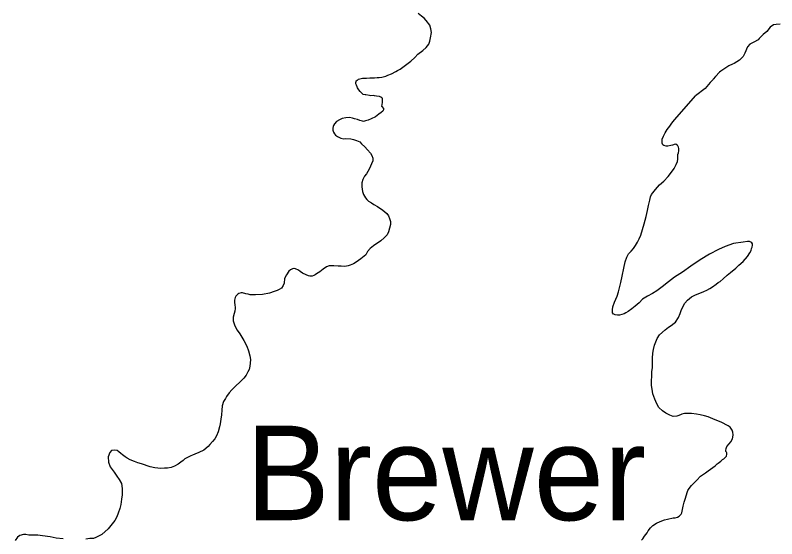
# Model space of a CAD drawing. Extents: x -83719 to 153526, y -11835 to 11446.
# Drawn here: x 640.6 to 782.3, y 992.4 to 1089.8 of the extents above; entities that cross this region are included whole.
import ezdxf

# ---------------------------------------------------------------- set-up
doc = ezdxf.new("R2010")
doc.units = 0
doc.layers.add('Level 9', color=7, linetype='Continuous')

msp = doc.modelspace()

# ---------------------------------------------------------------- linework, layer by layer
at = {"layer": 'Level 9'}
for points in [[(708.85, 1072.84), (708.96, 1073.6), (708.95, 1073.87), (708.98, 1074.07), (708.94, 1074.34), (708.84, 1074.47), (708.63, 1074.56), (708.37, 1074.69), (707.86, 1074.78), (707.46, 1074.84), (707.26, 1074.87), (706.8, 1074.86), (706.53, 1074.92), (705.83, 1075), (705.76, 1075), (705.36, 1075.09), (705.26, 1075.19), (704.81, 1075.62), (704.57, 1075.98), (704.33, 1076.34), (704.23, 1076.5), (704.12, 1076.8), (703.98, 1077.1), (704.01, 1077.3), (704.04, 1077.5), (704.07, 1077.6), (704.23, 1077.74), (704.36, 1077.84), (704.5, 1077.95), (704.76, 1077.99), (705.23, 1078.1), (705.36, 1078.1), (705.99, 1078.15), (706.62, 1078.19), (707.19, 1078.17), (707.45, 1078.18), (707.99, 1078.23), (708.32, 1078.27), (708.85, 1078.34), (709.55, 1078.49), (709.97, 1078.67), (710.63, 1078.95), (711.43, 1079.34), (711.75, 1079.55), (712.25, 1079.82), (712.97, 1080.34), (713.49, 1080.72), (714.25, 1081.27), (714.96, 1081.99), (715.51, 1082.6), (716.47, 1083.29), (717.05, 1083.84), (717.6, 1084.45), (717.79, 1084.99), (717.91, 1085.6), (718.06, 1086.6), (717.97, 1087.3), (717.76, 1088), (717.11, 1088.85), (716.7, 1089.28), (716.22, 1089.63), (715.61, 1090.15)], [(782.96, 1088.18), (782.2, 1088.13), (781.73, 1088.02), (781.08, 1087.6), (780.46, 1086.82), (779.77, 1086.24), (779.03, 1085.49), (778.83, 1085.28), (778.07, 1084.83), (777.55, 1084.59), (777.28, 1084.45), (776.89, 1083.97), (776.39, 1082.76), (776.07, 1082.15), (775.39, 1081.46)], [(775.39, 1081.46), (774.4, 1080.84), (774.1, 1080.7), (773.41, 1080.42), (772.66, 1079.93), (771.93, 1079.45), (771.64, 1079.21), (770.89, 1078.46), (770.5, 1077.95), (770.41, 1077.81), (769.95, 1077.33), (769.02, 1076.22), (767.17, 1074.82)], [(761.28, 1065.62), (761.12, 1065.75), (760.98, 1066.02), (761, 1066.75), (761.26, 1067.32), (761.56, 1067.96), (761.95, 1068.57), (762.41, 1069.21), (762.8, 1069.75), (763.29, 1070.39), (765.49, 1072.93), (767.17, 1074.82)], [(708.85, 1072.84), (709.12, 1072.51), (709.12, 1072.24), (709.03, 1071.97), (708.73, 1071.74), (708.3, 1071.43), (707.67, 1070.95), (706.84, 1070.57), (706.31, 1070.3), (705.81, 1070.16), (705.45, 1070.06), (705.21, 1070.12), (704.74, 1070.28), (704.31, 1070.44), (703.74, 1070.57), (703.4, 1070.66), (702.8, 1070.79), (702.14, 1070.75), (701.47, 1070.6), (700.97, 1070.4), (700.38, 1070.05), (700.02, 1069.62), (699.85, 1069.31), (699.79, 1069.14), (699.69, 1068.81), (699.7, 1068.44), (699.84, 1068.08), (700.01, 1067.78), (700.21, 1067.55), (700.58, 1067.25), (701.18, 1066.96), (701.75, 1066.83), (702.12, 1066.9), (703.09, 1066.82), (703.59, 1066.72), (704.12, 1066.56), (704.73, 1066.3), (705.07, 1065.94), (705.64, 1065.35), (706.18, 1064.82), (706.72, 1064.19), (707, 1063.73), (707.17, 1063.26), (707.18, 1062.76), (706.46, 1061.21), (705.97, 1060.34), (705.61, 1059.87), (705.29, 1059.26), (705.13, 1058.66), (705.14, 1057.89), (705.18, 1057.46), (705.21, 1057.02), (705.42, 1056.46), (705.8, 1055.89), (706.03, 1055.53), (706.34, 1055.27), (706.94, 1054.91), (707.35, 1054.64), (708.05, 1054.25), (709.03, 1053.6), (709.77, 1052.94), (710.08, 1052.51), (710.28, 1052.04), (710.42, 1051.44), (710.46, 1050.88), (710.27, 1050.21), (710.08, 1049.57), (709.82, 1049), (709.26, 1048.42), (708.67, 1047.88), (707.31, 1046.96), (706.65, 1046.45), (706.19, 1045.91), (705.83, 1045.27), (704.94, 1044.49), (704.05, 1043.88), (703.55, 1043.6), (702.92, 1043.36), (702.56, 1043.19), (701.92, 1043.11), (701.26, 1043.14), (700.69, 1043.16), (699.92, 1043.22), (699.02, 1043.21), (698.55, 1043.03), (697.93, 1042.62), (697.3, 1042.08), (696.7, 1041.71), (696.41, 1041.54), (696.17, 1041.43), (695.87, 1041.29), (695.44, 1041.29), (695.17, 1041.35), (694.74, 1041.55), (694.07, 1041.87), (693.63, 1042.17), (693.33, 1042.4), (692.75, 1042.66), (692.55, 1042.72), (692.45, 1042.75), (692.22, 1042.68)], [(771.42, 1040.09), (771.75, 1040.33), (772.31, 1040.77), (773.1, 1041.49), (773.73, 1042), (774.69, 1042.78), (775.28, 1043.32), (776.04, 1044), (776.86, 1044.98), (777.29, 1045.62), (777.52, 1046.09), (777.64, 1046.42), (777.71, 1046.66), (777.77, 1047.09), (777.77, 1047.33), (777.7, 1047.49), (777.46, 1047.63), (777.26, 1047.72), (777.03, 1047.72), (776.86, 1047.72), (776.09, 1047.64), (774.26, 1047.38), (772.74, 1046.83), (771.44, 1046.24), (769.82, 1045.39), (769.15, 1045.04), (767.86, 1044.22), (766.31, 1043.13), (764.79, 1042.04), (763.3, 1041.12), (762.14, 1040.24), (761.02, 1039.32), (760, 1038.54), (759.17, 1038.06), (758.24, 1037.58), (757.35, 1037), (756.69, 1036.36), (755.96, 1035.71), (755.37, 1035.24), (754.67, 1034.73), (754.21, 1034.45), (753.91, 1034.31), (753.02, 1034.04), (752.68, 1034.03), (752.25, 1034.09), (751.98, 1034.22), (751.91, 1034.25), (751.74, 1034.49), (751.77, 1034.69), (751.77, 1035.05), (751.83, 1035.56), (752.15, 1036.43), (752.6, 1037.57), (752.86, 1038.38), (753.31, 1040.09), (753.52, 1041.29), (753.84, 1042.8), (754.09, 1043.97), (754.41, 1044.85), (754.74, 1045.42), (755.2, 1045.96), (755.63, 1046.43), (756.02, 1046.97), (756.41, 1047.61), (756.7, 1048.25), (757, 1048.92), (757.35, 1050), (757.64, 1051.04), (757.83, 1051.74), (758.02, 1052.41), (758.27, 1053.52), (758.46, 1054.46), (758.68, 1055.46), (758.81, 1056.03), (759, 1056.47), (759.72, 1057.41), (760.51, 1058.26), (761.27, 1058.94), (762.09, 1059.82), (762.75, 1060.63), (763.24, 1061.34), (763.6, 1062.07), (763.83, 1062.65), (763.89, 1063.08), (763.91, 1063.92), (764.01, 1064.22), (764.1, 1064.62), (764.1, 1064.82), (764.09, 1065.02), (764.02, 1065.29), (763.99, 1065.39), (763.92, 1065.52), (763.75, 1065.69), (763.52, 1065.82), (763.25, 1065.78), (763.12, 1065.74), (762.89, 1065.64), (762.59, 1065.57), (762.02, 1065.46), (761.75, 1065.49), (761.28, 1065.62)], [(692.22, 1042.68), (691.86, 1042.48), (691.53, 1042.21), (691.07, 1041.53), (690.74, 1040.86), (690.65, 1039.99), (690.46, 1039.55), (690.16, 1039.08), (689.73, 1038.81), (689.37, 1038.64), (688.81, 1038.43), (687.91, 1038.11), (686.61, 1037.9), (685.34, 1037.81), (684.78, 1037.81), (684.31, 1037.83), (683.94, 1037.93), (683.51, 1038.02), (682.9, 1038.18), (682.64, 1038.18), (682.24, 1038.07), (682.01, 1037.97), (681.64, 1037.56), (681.55, 1037.33), (681.42, 1036.83), (681.42, 1036.42), (681.5, 1035.96), (681.57, 1035.46), (681.57, 1035.26), (681.51, 1034.79), (681.35, 1034.35), (681.16, 1033.68), (681.2, 1032.98), (681.48, 1032.08), (681.93, 1031.22), (682.4, 1030.56), (683.15, 1029.33), (683.7, 1028.27), (684.04, 1027.41), (684.29, 1026.47), (684.4, 1025.81), (684.34, 1025.14), (684.28, 1024.53), (684.12, 1023.96), (683.93, 1023.49), (683.57, 1022.85), (683.17, 1022.35), (680.93, 1020.15), (680.44, 1019.61), (679.91, 1018.93), (679.72, 1018.56), (679.39, 1017.99), (679.14, 1017.18), (679.05, 1016.35), (678.99, 1015.51), (678.87, 1014.71), (678.78, 1013.84), (678.65, 1013.27), (678.36, 1012.36), (678.07, 1011.62), (677.78, 1011.05), (677.35, 1010.51), (676.86, 1009.97), (676.5, 1009.6), (675.71, 1008.95), (674.78, 1008.47), (674.05, 1008.19), (673.62, 1008.02), (673.28, 1007.88), (672.79, 1007.64), (672.16, 1007.3), (671.89, 1007.03), (671.46, 1006.69), (670.97, 1006.32), (670.27, 1005.97), (669.64, 1005.7), (668.98, 1005.59), (668.38, 1005.55), (667.71, 1005.5), (666.57, 1005.62), (665.74, 1005.81), (664.1, 1006.36), (663.46, 1006.55), (662.79, 1006.81), (662.02, 1007.13), (661.45, 1007.46), (661.08, 1007.69), (660.6, 1008.05), (660.3, 1008.31), (659.93, 1008.61), (659.56, 1008.84), (659.06, 1008.93), (658.53, 1008.86), (658.2, 1008.52), (657.94, 1007.68), (657.99, 1006.68), (658.3, 1005.85), (659.01, 1004.82), (659.55, 1004.06), (659.96, 1003.46), (660.37, 1002.7)], [(761.44, 995.96), (762.01, 996.1), (763.04, 996.31), (763.41, 996.35), (763.87, 996.49), (764.14, 996.66), (764.37, 996.87), (764.53, 997.04), (764.63, 997.3), (764.73, 997.61), (764.91, 998.48), (765.1, 999.25), (765.3, 999.99), (765.62, 1001.03), (765.74, 1001.43), (766.01, 1001.8), (766.47, 1002.37), (766.86, 1002.78), (767.45, 1003.32), (768.11, 1004.07), (769.07, 1004.71), (769.53, 1005.09), (770.39, 1005.73), (770.82, 1006.04), (771.25, 1006.38), (771.42, 1006.52), (771.88, 1006.86), (772.24, 1007.16), (772.47, 1007.33), (772.77, 1007.6), (772.93, 1007.84), (773.03, 1008.17), (772.99, 1008.41), (772.93, 1008.54), (772.86, 1008.67), (772.82, 1008.87), (772.88, 1009.24), (773.05, 1009.58), (773.44, 1010.12), (773.74, 1010.46), (774.06, 1011.03), (774.16, 1011.36), (774.19, 1011.76), (774.15, 1012.3), (774.01, 1012.66), (773.9, 1012.83), (773.63, 1013.23), (773.26, 1013.46), (771.99, 1014.14), (770.88, 1014.56), (769.57, 1015.11), (768.87, 1015.3), (768.07, 1015.49), (767.36, 1015.65), (766.46, 1015.77), (765.29, 1015.76), (765.13, 1015.75), (764.66, 1015.61), (764.5, 1015.54), (764.1, 1015.37), (763.7, 1015.23), (763.03, 1015.19), (762.4, 1015.42), (761.66, 1015.81), (761.05, 1016.27), (760.37, 1016.89), (760, 1017.52), (759.62, 1018.42), (759.24, 1019.38), (759.1, 1020.25), (759.02, 1020.98), (759.09, 1023.53), (759.18, 1024.23), (759.17, 1025.16), (759.19, 1026.07), (759.25, 1026.94), (759.4, 1027.67), (759.59, 1028.44), (759.79, 1029.05), (760.08, 1029.72), (760.5, 1030.39), (761.52, 1031.31), (762.15, 1031.78), (762.65, 1032.13), (763.24, 1032.57), (763.44, 1032.74), (764.03, 1033.58), (764.32, 1034.35), (764.55, 1034.89), (764.87, 1035.73), (765.2, 1036.27), (765.69, 1036.84), (766.45, 1037.42), (767.18, 1037.8), (768.01, 1038.14), (768.74, 1038.42), (769.3, 1038.66), (769.83, 1038.97), (770.36, 1039.34), (771.02, 1039.79), (771.42, 1040.09)], [(660.37, 1002.7), (660.55, 1001.8), (660.5, 1000.6), (660.41, 999.79), (660.29, 998.82), (660.06, 998.05), (659.78, 997.21), (659.52, 996.51), (659.13, 995.87), (658.44, 994.89), (657.91, 994.28), (656.76, 993.26), (656.23, 992.96), (655.6, 992.65), (655.17, 992.51), (654.53, 992.47), (653.73, 992.35)], [(757.12, 992.16), (757.39, 992.46), (757.68, 992.9), (758.17, 993.58), (758.4, 993.91), (758.79, 994.45), (759.26, 994.89), (759.95, 995.37), (760.61, 995.68), (761.44, 995.96)], [(649.56, 992.43), (648.23, 992.58), (647.12, 992.8), (645.72, 992.98), (644.85, 993.1), (644.38, 993.1), (643.71, 993.12), (643.18, 993.12), (642.58, 993.21), (642.14, 993.24), (641.45, 993.03), (641.05, 992.72), (640.62, 992.15)]]:
    msp.add_lwpolyline(points, dxfattribs=at)

# ---------------------------------------------------------------- texts
msp.add_text('Brewer', height=17.6, dxfattribs=at).set_placement((683.46, 995.9))

doc.saveas('drawing.dxf')
